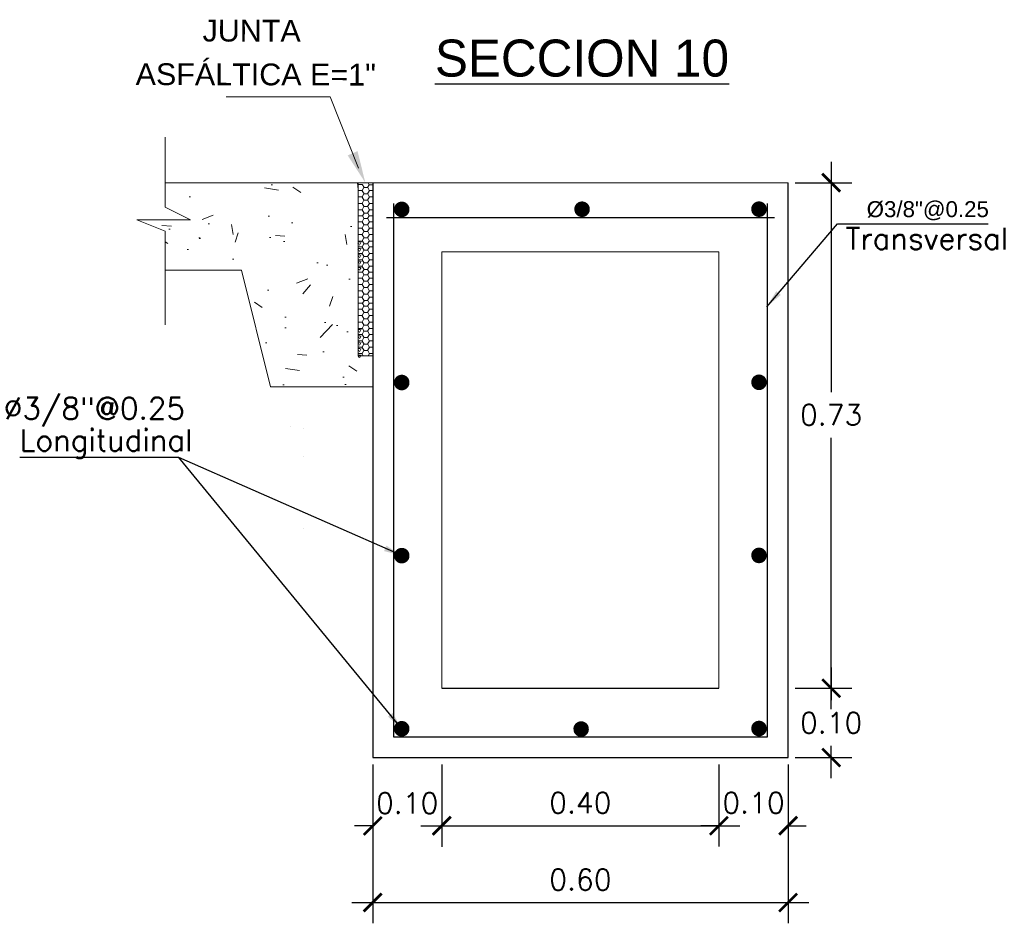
# Model space of a CAD drawing. Header units: millimetres. Extents: x -8931983 to 9630244, y 4 to 18563053.
# Tile 324 of 329: x 349721.18 to 349722.61, y 9282020.98 to 9282022.28. Entities that reach past the tile are written whole.
import ezdxf

# ---------------------------------------------------------------- set-up
doc = ezdxf.new("R2010")
doc.units = ezdxf.units.MM
doc.linetypes.add('ACAD_ISO02W100', pattern=[15, 12, -3])
doc.linetypes.add('DASHED2', pattern=[0.375, 0.25, -0.125])
for name, color, linetype, lineweight in [('0.2', 32, 'ACAD_ISO02W100', 0), ('cotas', 1, 'Continuous', 15), ('linea fina 01', 189, 'Continuous', 0), ('PROYECCIONES-INT', 1, 'DASHED2', 5), ('TEXTO', 255, 'Continuous', 5)]:
    doc.layers.add(name, color=color, linetype=linetype, lineweight=lineweight)
doc.layers.add('TEX', color=3, linetype='Continuous')
doc.styles.add('COTAS', font='arial.ttf')
doc.styles.add('MtXpl_Arial_Black', font='txt')
doc.styles.add('ROMANS', font='ROMANS.shx')
doc.styles.add('ROMANS-DIM', font='romans.shx')
doc.styles.add('VANO', font='swissl.ttf', dxfattribs={"height": 0.2})
doc.dimstyles.new('1-25V', dxfattribs={"dimscale": 0.2, "dimtxt": 0.18, "dimasz": 0.13, "dimexe": 0.18, "dimexo": 0.15, "dimgap": 0.1, "dimtad": 0, "dimtih": 1, "dimtoh": 1, "dimzin": 0, "dimdsep": 46, "dimtxsty": 'COTAS', "dimcen": 0.09, "dimadec": 0, "dimazin": 0, "dimtfac": 1, "dimtmove": 2, "dimatfit": 3, "dimfxl": 1, "dimtolj": 1, "dimtzin": 0, "dimarcsym": 0})
doc.dimstyles.new('20_METRIC  ARCHITECTURAL', dxfattribs={"dimscale": 0.2, "dimtxt": 0.03, "dimasz": 0.13, "dimexe": 0.15, "dimexo": 0.05, "dimgap": 0.09, "dimtad": 1, "dimtih": 1, "dimtoh": 1, "dimzin": 0, "dimdsep": 46, "dimtxsty": 'ROMANS-DIM', "dimblk": 'ARCHTICK', "dimcen": 2, "dimdle": 0.15, "dimclrd": 9, "dimclre": 9, "dimadec": 0, "dimazin": 0, "dimtfac": 1, "dimtix": 1, "dimtofl": 0, "dimtmove": 0, "dimatfit": 3, "dimfxl": 1, "dimfrac": 2, "dimtolj": 1, "dimtzin": 0, "dimarcsym": 0})

# ---------------------------------------------------------------- blocks, each defined once
blk = doc.blocks.new('_ArchTick')
at = {"color": 0, "linetype": 'ByBlock', "const_width": 0.15}
blk.add_lwpolyline([(-0.5, -0.5), (0.5, 0.5)], dxfattribs=at)
blk = doc.blocks.new('*D3210')
at = {"color": 9, "lineweight": -2, "transparency": 16777216}
for p, q in [((349721.6937281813, 9282021.20659738), (349721.6937281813, 9282020.977170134)), ((349722.2937281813, 9282021.20659738), (349722.2937281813, 9282020.977170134)), ((349721.6637281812, 9282021.007170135), (349722.3237281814, 9282021.007170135))]:
    blk.add_line(p, q, dxfattribs=at)
at = {"layer": 'Defpoints', "color": 0, "lineweight": 30, "transparency": 16777216}
for p in [(349721.6937281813, 9282021.21659738, 5186.962977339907), (349722.2937281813, 9282021.21659738, 5186.962977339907), (349722.2937281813, 9282021.007170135)]:
    blk.add_point(p, dxfattribs=at)
at = {"color": 9, "lineweight": -2, "transparency": 16777216, "xscale": 0.026, "yscale": 0.026, "zscale": 0.026, "rotation": 180}
blk.add_blockref('_ArchTick', (349721.6937281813, 9282021.007170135), dxfattribs=at)
at = {"color": 9, "lineweight": -2, "transparency": 16777216, "xscale": 0.026, "yscale": 0.026, "zscale": 0.026}
blk.add_blockref('_ArchTick', (349722.2937281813, 9282021.007170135), dxfattribs=at)
at = {"color": 0, "lineweight": 0, "transparency": 16777216, "insert": (349721.9937281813, 9282021.040170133), "char_height": 0.03, "attachment_point": 5, "style": 'ROMANS-DIM'}
blk.add_mtext('\\A1;0.60', dxfattribs=at)
blk = doc.blocks.new('*D3211')
at = {"color": 9, "lineweight": -2, "transparency": 16777216}
for p, q in [((349722.3557846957, 9282022.076597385), (349722.3557846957, 9282021.744339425)), ((349722.3037281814, 9282022.046597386), (349722.3857846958, 9282022.046597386)), ((349722.3557846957, 9282021.286597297), (349722.3557846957, 9282021.678339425)), ((349722.3037281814, 9282021.316597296), (349722.3857846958, 9282021.316597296))]:
    blk.add_line(p, q, dxfattribs=at)
at = {"layer": 'Defpoints', "color": 0, "lineweight": 30, "transparency": 16777216}
for p in [(349722.2937281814, 9282022.046597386, 5186.962977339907), (349722.2937281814, 9282021.316597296, 5186.962977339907), (349722.3557846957, 9282021.316597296)]:
    blk.add_point(p, dxfattribs=at)
at = {"color": 9, "lineweight": -2, "transparency": 16777216, "xscale": 0.026, "yscale": 0.026, "zscale": 0.026}
for p, rotation in [((349722.3557846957, 9282022.046597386), 90), ((349722.3557846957, 9282021.316597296), 270)]:
    blk.add_blockref('_ArchTick', p, dxfattribs=dict(at, rotation=rotation))
at = {"color": 0, "lineweight": 0, "transparency": 16777216, "insert": (349722.3557846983, 9282021.711339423), "char_height": 0.03, "width": 0.0914285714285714, "attachment_point": 5, "style": 'ROMANS-DIM'}
blk.add_mtext('\\A1;0.73', dxfattribs=at)
blk = doc.blocks.new('*D3212')
at = {"color": 9, "lineweight": -2, "transparency": 16777216}
for p, q in [((349722.3557846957, 9282021.346597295), (349722.3557846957, 9282021.299597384)), ((349722.3037281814, 9282021.316597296), (349722.3857846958, 9282021.316597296)), ((349722.3557846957, 9282021.186597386), (349722.3557846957, 9282021.233597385)), ((349722.3037281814, 9282021.216597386), (349722.3857846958, 9282021.216597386))]:
    blk.add_line(p, q, dxfattribs=at)
at = {"layer": 'Defpoints', "color": 0, "lineweight": 30, "transparency": 16777216}
for p in [(349722.2937281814, 9282021.316597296), (349722.2937281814, 9282021.216597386), (349722.3557846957, 9282021.216597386)]:
    blk.add_point(p, dxfattribs=at)
at = {"color": 9, "lineweight": -2, "transparency": 16777216, "xscale": 0.026, "yscale": 0.026, "zscale": 0.026}
for p, rotation in [((349722.3557846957, 9282021.316597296), 90), ((349722.3557846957, 9282021.216597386), 270)]:
    blk.add_blockref('_ArchTick', p, dxfattribs=dict(at, rotation=rotation))
at = {"color": 0, "lineweight": 0, "transparency": 16777216, "insert": (349722.3557846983, 9282021.266597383), "char_height": 0.03, "attachment_point": 5, "style": 'ROMANS-DIM'}
blk.add_mtext('\\A1;0.10', dxfattribs=at)
blk = doc.blocks.new('*D3213')
at = {"color": 9, "lineweight": -2, "transparency": 16777216}
for p, q in [((349721.6937281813, 9282021.206597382), (349721.6937281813, 9282021.087746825)), ((349721.7934485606, 9282021.206597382), (349721.7934485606, 9282021.087746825)), ((349721.6937281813, 9282021.117746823), (349721.6677281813, 9282021.117746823)), ((349721.7934485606, 9282021.117746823), (349721.8194485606, 9282021.117746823))]:
    blk.add_line(p, q, dxfattribs=at)
at = {"layer": 'Defpoints', "color": 0, "lineweight": 30, "transparency": 16777216}
for p in [(349721.6937281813, 9282021.216597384, 5186.962977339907), (349721.7934485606, 9282021.216597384, 5186.962977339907), (349721.7934485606, 9282021.117746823)]:
    blk.add_point(p, dxfattribs=at)
at = {"color": 9, "lineweight": -2, "transparency": 16777216, "xscale": 0.026, "yscale": 0.026, "zscale": 0.026}
blk.add_blockref('_ArchTick', (349721.6937281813, 9282021.117746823), dxfattribs=at)
at = {"color": 9, "lineweight": -2, "transparency": 16777216, "xscale": 0.026, "yscale": 0.026, "zscale": 0.026, "rotation": 180}
blk.add_blockref('_ArchTick', (349721.7934485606, 9282021.117746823), dxfattribs=at)
at = {"color": 0, "lineweight": 0, "transparency": 16777216, "insert": (349721.743588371, 9282021.150746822), "char_height": 0.03, "attachment_point": 5, "style": 'ROMANS-DIM'}
blk.add_mtext('\\A1;0.10', dxfattribs=at)
blk = doc.blocks.new('*D3214')
at = {"color": 9, "lineweight": -2, "transparency": 16777216}
for p, q in [((349721.7934485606, 9282021.20659738), (349721.7934485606, 9282021.088168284)), ((349722.1937281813, 9282021.20659738), (349722.1937281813, 9282021.088168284)), ((349721.7634485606, 9282021.118168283), (349722.2237281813, 9282021.118168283))]:
    blk.add_line(p, q, dxfattribs=at)
at = {"layer": 'Defpoints', "color": 0, "lineweight": 30, "transparency": 16777216}
for p in [(349721.7934485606, 9282021.21659738, 10373.92595467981), (349722.1937281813, 9282021.21659738, 5186.962977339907), (349722.1937281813, 9282021.118168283)]:
    blk.add_point(p, dxfattribs=at)
at = {"color": 9, "lineweight": -2, "transparency": 16777216, "xscale": 0.026, "yscale": 0.026, "zscale": 0.026, "rotation": 180}
blk.add_blockref('_ArchTick', (349721.7934485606, 9282021.118168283), dxfattribs=at)
at = {"color": 9, "lineweight": -2, "transparency": 16777216, "xscale": 0.026, "yscale": 0.026, "zscale": 0.026}
blk.add_blockref('_ArchTick', (349722.1937281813, 9282021.118168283), dxfattribs=at)
at = {"color": 0, "lineweight": 0, "transparency": 16777216, "insert": (349721.9935883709, 9282021.151168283), "char_height": 0.03, "attachment_point": 5, "style": 'ROMANS-DIM'}
blk.add_mtext('\\A1;0.40', dxfattribs=at)
blk = doc.blocks.new('*D3215')
at = {"color": 9, "lineweight": -2, "transparency": 16777216}
for p, q in [((349722.1937281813, 9282021.20659738), (349722.1937281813, 9282021.088168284)), ((349722.2937281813, 9282021.20659738), (349722.2937281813, 9282021.088168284)), ((349722.1937281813, 9282021.118168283), (349722.1677281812, 9282021.118168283)), ((349722.2937281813, 9282021.118168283), (349722.3197281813, 9282021.118168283))]:
    blk.add_line(p, q, dxfattribs=at)
at = {"layer": 'Defpoints', "color": 0, "lineweight": 30, "transparency": 16777216}
for p in [(349722.1937281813, 9282021.21659738, 5186.962977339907), (349722.2937281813, 9282021.21659738, 5186.962977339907), (349722.2937281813, 9282021.118168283)]:
    blk.add_point(p, dxfattribs=at)
at = {"color": 9, "lineweight": -2, "transparency": 16777216, "xscale": 0.026, "yscale": 0.026, "zscale": 0.026}
blk.add_blockref('_ArchTick', (349722.1937281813, 9282021.118168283), dxfattribs=at)
at = {"color": 9, "lineweight": -2, "transparency": 16777216, "xscale": 0.026, "yscale": 0.026, "zscale": 0.026, "rotation": 180}
blk.add_blockref('_ArchTick', (349722.2937281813, 9282021.118168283), dxfattribs=at)
at = {"color": 0, "lineweight": 0, "transparency": 16777216, "insert": (349722.2437281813, 9282021.151168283), "char_height": 0.03, "attachment_point": 5, "style": 'ROMANS-DIM'}
blk.add_mtext('\\A1;0.10', dxfattribs=at)
blk = doc.blocks.new('TEXTO 1')
at = {"layer": 'linea fina 01', "ltscale": 0.1}
for p, q in [((-0.0508167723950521, 0.1241394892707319), (-0.2010398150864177, 0.1241394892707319)), ((-0.0100357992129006, 0.0209258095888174), (-0.0508167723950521, 0.1241394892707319))]:
    blk.add_line(p, q, dxfattribs=at)
blk.add_solid([(-0.02553807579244, 0.0394717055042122), (0, 0), (-0.0113560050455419, 0.0456207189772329)], dxfattribs=at)
at = {"layer": '0.2', "color": 251, "true_color": 0x636466, "style": 'VANO', "oblique": 359.9999999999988}
for s, p in [('JUNTA', (-0.235123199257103, 0.2039847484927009, -5186.962977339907)), ('ASFÁLTICA E=1"', (-0.331776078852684, 0.1410587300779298, -5186.962977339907))]:
    blk.add_text(s, height=0.0314999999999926, rotation=359.8799999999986, dxfattribs=at).set_placement(p)
blk = doc.blocks.new('junta asfaltica')
at = {"lineweight": 0}
h = blk.add_hatch(dxfattribs=at)
h.set_pattern_fill('AR-CONC', scale=0.01, style=0)
h.set_pattern_definition([(50, (-0.1189008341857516, -0.0700673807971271), (0.1639662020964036, -0.0143451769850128), [0.017145, -0.188595]), (355, (-0.1189008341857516, -0.0700673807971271), (-0.0317190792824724, 0.1719511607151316), [0.013716, -0.150876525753]), (100.4514446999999, (-0.1052370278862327, -0.0712628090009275), (0.1322471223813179, 0.1576059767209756), [0.01457100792, -0.1602812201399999]), (46.1842, (-0.1189008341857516, -0.0243473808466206), (0.2439711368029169, -0.0378380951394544), [0.0257175, -0.2828925]), (96.6355576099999, (-0.0985699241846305, -0.0275005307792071), (0.2136637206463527, 0.2226835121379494), [0.021856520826, -0.240422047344]), (351.18415117, (-0.1189008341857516, -0.0243473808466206), (0.2136637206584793, 0.2226835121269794), [0.020573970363, -0.226313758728]), (21, (-0.0960408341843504, -0.0357773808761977), (0.1364529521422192, -0.0920386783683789), [0.017145, -0.188595]), (326, (-0.0960408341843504, -0.0357773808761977), (0.0556218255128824, 0.1657691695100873), [0.013716, -0.150876]), (71.45144499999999, (-0.0846697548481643, -0.0434472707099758), (0.1920747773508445, 0.0737304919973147), [0.01457100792, -0.16028094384]), (37.5, (-0.1189008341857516, -0.0700673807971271), (0.0027797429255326, 0.0760995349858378), [0, -0.1490472, 0, -0.153162, 0, -0.1514475]), (7.499999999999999, (-0.1189008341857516, -0.0700673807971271), (0.0601376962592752, 0.0901625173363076), [0, -0.0873252, 0, -0.1456182, 0, -0.0577215]), (327.5, (-0.1698786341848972, -0.0700673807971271), (0.1220315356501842, -0.0051558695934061), [0, -0.05715, 0, -0.178308, 0, -0.236601]), (317.5, (-0.1927386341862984, -0.0700673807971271), (0.1333162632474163, 0.0228838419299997), [0, -0.074295, 0, -0.1184148, 0, -0.168021])])
h.paths.add_polyline_path([(-0.0210516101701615, 2.68221356e-08), (-0.2996047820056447, 2.68221356e-08), (-0.2996047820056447, -0.0354425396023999), (-0.2629513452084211, -0.0536842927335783), (-0.3405718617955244, -0.0536842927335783), (-0.2996047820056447, -0.0698087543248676), (-0.2996047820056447, -0.1263088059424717), (-0.1894634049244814, -0.1263088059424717), (-0.1473604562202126, -0.2947206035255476), (-0.0210516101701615, -0.2947206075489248)])
h = blk.add_hatch(dxfattribs=at)
h.set_pattern_fill('HONEY', scale=0.0187124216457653, angle=180, style=0)
h.set_pattern_definition([(360, (-1344.435306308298, 712.0165321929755), (0.0080206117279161, -0.0046307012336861), [0.0053470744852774, -0.0106941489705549]), (240, (-1344.435306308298, 712.0165321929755), (-0.0080206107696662, -0.0046307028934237), [0.0053470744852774, -0.0106941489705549]), (300, (-1344.435306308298, 712.0165321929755), (9.5825e-10, -0.0092614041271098), [-0.0106941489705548, 0.0053470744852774])])
h.paths.add_polyline_path([(-0.0210514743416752, -0.0843195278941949), (-0.0210514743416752, -0.1264220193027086), (-0.0160414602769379, -0.1264220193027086), (-0.0160414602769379, -0.0843195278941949)])
h = blk.add_hatch(dxfattribs=at)
h.set_pattern_fill('HONEY', scale=0.0187124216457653, angle=180, style=0)
h.set_pattern_definition([(360, (-1344.435306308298, 711.8902233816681), (0.0080206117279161, -0.0046307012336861), [0.0053470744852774, -0.0106941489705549]), (240, (-1344.435306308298, 711.8902233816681), (-0.0080206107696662, -0.0046307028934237), [0.0053470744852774, -0.0106941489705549]), (300, (-1344.435306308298, 711.8902233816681), (9.5825e-10, -0.0092614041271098), [-0.0106941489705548, 0.0053470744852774])])
h.paths.add_polyline_path([(-0.0210514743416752, -0.2106283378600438), (-0.0210514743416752, -0.2527308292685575), (-0.0160414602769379, -0.2527308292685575), (-0.0160414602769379, -0.2106283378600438)])
at = {"color": 7, "linetype": 'ByBlock', "lineweight": 0}
for p, q in [((-0.2996047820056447, 0.0657418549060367), (-0.2996047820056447, -0.0354425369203)), ((-0.2996047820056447, -0.0354425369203), (-0.2629513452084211, -0.0536842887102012)), ((-0.2629513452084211, -0.0536842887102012), (-0.3405718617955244, -0.0536842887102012)), ((-0.3405718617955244, -0.0536842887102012), (-0.2996047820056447, -0.0698087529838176)), ((-0.2996047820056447, -0.0698087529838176), (-0.2996047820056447, -0.2053593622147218))]:
    blk.add_line(p, q, dxfattribs=at)
at = {"color": 7, "lineweight": 0}
for p, q in [((-0.2996047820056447, 2.81631856e-08), (-0.0210516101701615, 2.81631856e-08)), ((-0.0210514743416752, 0), (0, 0)), ((-0.0210514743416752, 0), (-0.0210514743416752, -0.25)), ((-0.0066348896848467, 0), (-0.0049328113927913, -0.0029480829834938)), ((-1.357866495e-07, -0.2947206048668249), (-1.357866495e-07, 0)), ((-0.0210515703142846, -0.010682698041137), (-0.0205355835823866, -0.0115764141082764)), ((-0.020682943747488, -0.0112982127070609), (-0.0210515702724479, -0.0119366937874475)), ((-0.0148197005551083, -0.0027724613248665), (-0.0210514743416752, -0.0027724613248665)), ((-0.0203683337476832, -0.0113096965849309), (-0.0150212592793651, -0.0113096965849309)), ((-0.0126623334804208, -0.0066675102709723), (-0.0153358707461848, -0.0112982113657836)), ((-0.0151885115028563, -0.0115764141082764), (-0.0125149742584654, -0.0162071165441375)), ((-0.0148361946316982, -0.0029252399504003), (-0.0125149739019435, -0.0069457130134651)), ((-0.0123477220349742, -0.0066789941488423), (-0.0070006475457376, -0.0066789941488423)), ((-0.0051546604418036, -0.0029252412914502), (-0.0073152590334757, -0.0066675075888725)), ((-0.0046417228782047, -0.0112982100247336), (-0.0073152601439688, -0.0159289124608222)), ((-0.0071679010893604, -0.0069457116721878), (-0.0044943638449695, -0.0115764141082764)), ((-0.0051235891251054, -0.0029047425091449), (2.09184e-11, -0.0029047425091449)), ((-0.0043271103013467, -0.0113096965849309), (-9.55119503e-08, -0.0113096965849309)), ((-0.0210515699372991, -0.0199441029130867), (-0.0205355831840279, -0.0208378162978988)), ((-0.0206829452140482, -0.0205596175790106), (-0.0210515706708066, -0.0211980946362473)), ((-0.0203683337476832, -0.0205710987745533), (-0.0150212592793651, -0.0205710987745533)), ((-0.0126623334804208, -0.0159289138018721), (-0.0153358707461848, -0.0205596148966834)), ((-0.012662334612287, -0.0251903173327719), (-0.0153358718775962, -0.0298210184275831)), ((-0.0151885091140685, -0.0208378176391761), (-0.0125149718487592, -0.0254685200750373)), ((-0.0123477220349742, -0.0159403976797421), (-0.0070006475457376, -0.0159403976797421)), ((-0.0123477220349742, -0.0252017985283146), (-0.0070006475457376, -0.0252017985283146)), ((-0.0046417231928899, -0.0205596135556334), (-0.0073152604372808, -0.0251903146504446)), ((-0.0071678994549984, -0.0162071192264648), (-0.004494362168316, -0.0208378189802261)), ((-0.0071678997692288, -0.0254685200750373), (-0.0044943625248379, -0.0300992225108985)), ((-0.0043271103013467, -0.0205710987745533), (-9.55119503e-08, -0.0205710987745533)), ((-0.0210515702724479, -0.0292055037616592), (-0.0205355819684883, -0.0300992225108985)), ((-0.0206829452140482, -0.0298210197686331), (-0.0210515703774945, -0.0304594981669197)), ((-0.0210515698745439, -0.038466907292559), (-0.0205355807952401, -0.0393606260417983)), ((-0.0206829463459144, -0.0390824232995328), (-0.0210515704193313, -0.0397208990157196)), ((-0.0203683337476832, -0.0298325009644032), (-0.0150212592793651, -0.0298325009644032)), ((-0.0203683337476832, -0.0390939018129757), (-0.0150212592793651, -0.0390939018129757)), ((-0.012662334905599, -0.0344517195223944), (-0.0153358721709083, -0.0390824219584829)), ((-0.0151885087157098, -0.0300992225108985), (-0.0125149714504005, -0.0347299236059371)), ((-0.0151885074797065, -0.0393606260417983), (-0.0125149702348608, -0.0439913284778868)), ((-0.0123477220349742, -0.0344632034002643), (-0.0070006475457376, -0.0344632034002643)), ((-0.0046417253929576, -0.0298210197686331), (-0.0073152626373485, -0.0344517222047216)), ((-0.0046417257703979, -0.0390824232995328), (-0.0073152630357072, -0.043713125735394)), ((-0.007167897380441, -0.034729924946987), (-0.004494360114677, -0.0393606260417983)), ((-0.0043271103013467, -0.0298325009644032), (-9.55537871e-08, -0.0298325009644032)), ((-0.0043271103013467, -0.0390939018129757), (-9.55537871e-08, -0.0390939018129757)), ((-0.0210515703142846, -0.0557221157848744), (-0.0205355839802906, -0.0566158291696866)), ((-0.020682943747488, -0.056337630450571), (-0.0210515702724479, -0.056976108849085)), ((-0.0149139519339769, -0.0477837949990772), (-0.0206632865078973, -0.0477837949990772)), ((-0.0203683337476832, -0.056349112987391), (-0.0150212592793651, -0.056349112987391)), ((-0.0126623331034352, -0.0517069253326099), (-0.0153358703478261, -0.0563376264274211)), ((-0.0151885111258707, -0.0566158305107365), (-0.0125149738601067, -0.061246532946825)), ((-0.0125149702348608, -0.0439913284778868), (-0.014899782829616, -0.0475884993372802)), ((-0.0148361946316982, -0.0479646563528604), (-0.0125149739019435, -0.0519851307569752)), ((-0.0123477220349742, -0.0437246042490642), (-0.0070006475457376, -0.0437246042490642)), ((-0.0123477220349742, -0.0517184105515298), (-0.0070006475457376, -0.0517184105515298)), ((-0.0051546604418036, -0.0479646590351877), (-0.0073152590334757, -0.0517069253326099)), ((-0.0046417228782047, -0.0563376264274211), (-0.0073152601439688, -0.0609683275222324)), ((-0.0071679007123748, -0.0519851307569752), (-0.0044943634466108, -0.0566158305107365)), ((-0.0069412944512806, -0.0439446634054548), (-0.0051814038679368, -0.0474320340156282)), ((-0.0052986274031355, -0.0476877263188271), (2.09184e-11, -0.0476877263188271)), ((-0.0043271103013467, -0.056349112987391), (-9.55119503e-08, -0.056349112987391)), ((-0.0210515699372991, -0.0649835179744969), (-0.0205355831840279, -0.0658772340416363)), ((-0.0206829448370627, -0.0655990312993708), (-0.0210515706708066, -0.0662375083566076)), ((-0.0203683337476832, -0.0656105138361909), (-0.0150212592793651, -0.0656105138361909)), ((-0.0126623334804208, -0.0609683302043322), (-0.0153358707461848, -0.0655990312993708)), ((-0.012662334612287, -0.0702297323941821), (-0.0153358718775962, -0.0748604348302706)), ((-0.015188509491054, -0.0658772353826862), (-0.0125149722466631, -0.0705079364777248)), ((-0.0123477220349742, -0.0609798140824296), (-0.0070006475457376, -0.0609798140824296)), ((-0.0123477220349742, -0.0702412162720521), (-0.0070006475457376, -0.0702412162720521)), ((-0.0046417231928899, -0.0655990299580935), (-0.0073152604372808, -0.0702297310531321)), ((-0.0071678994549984, -0.061246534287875), (-0.004494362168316, -0.0658772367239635)), ((-0.0071678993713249, -0.0705079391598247), (-0.0044943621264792, -0.075138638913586)), ((-0.0043271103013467, -0.0656105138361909), (-9.55119503e-08, -0.0656105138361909)), ((-0.0210515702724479, -0.0742449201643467), (-0.0205355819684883, -0.075138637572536)), ((-0.0206829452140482, -0.0748604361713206), (-0.0210515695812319, -0.0754989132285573)), ((-0.0210515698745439, -0.0835063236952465), (-0.0206477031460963, -0.0842058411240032)), ((-0.0206829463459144, -0.084121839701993), (-0.0207314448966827, -0.0842058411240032)), ((-0.0203683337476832, -0.0748719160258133), (-0.0150212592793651, -0.0748719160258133)), ((-0.0203683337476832, -0.0841333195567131), (-0.0150212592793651, -0.0841333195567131)), ((-0.012662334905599, -0.0794911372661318), (-0.0153358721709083, -0.0841218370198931)), ((-0.0151885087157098, -0.075138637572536), (-0.0125149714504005, -0.0797693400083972)), ((-0.0148361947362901, -0.0843195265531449), (-0.0125149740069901, -0.0883399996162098)), ((-0.0123477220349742, -0.0795026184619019), (-0.0070006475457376, -0.0795026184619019)), ((-0.0046417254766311, -0.0748604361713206), (-0.0073152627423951, -0.0794911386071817)), ((-0.0051546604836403, -0.0843195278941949), (-0.0073152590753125, -0.0880617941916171)), ((-0.0071678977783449, -0.0797693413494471), (-0.0046064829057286, -0.0842058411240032)), ((-0.0043271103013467, -0.0748719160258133), (-9.55537871e-08, -0.0748719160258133)), ((-0.0043271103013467, -0.0841333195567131), (-9.55537871e-08, -0.0841333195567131)), ((-0.0210515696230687, -0.0920769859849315), (-0.0205355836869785, -0.092970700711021)), ((-0.0206829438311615, -0.0926924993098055), (-0.0210515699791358, -0.0933309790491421)), ((-0.0203683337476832, -0.0927039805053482), (-0.0150212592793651, -0.0927039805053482)), ((-0.0126623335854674, -0.088061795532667), (-0.0153358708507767, -0.0926924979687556)), ((-0.0126623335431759, -0.0973232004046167), (-0.0153358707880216, -0.101953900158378)), ((-0.015188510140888, -0.092970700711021), (-0.0125149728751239, -0.0976014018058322)), ((-0.0123477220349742, -0.088073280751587), (-0.0070006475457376, -0.088073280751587)), ((-0.0123477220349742, -0.0973346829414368), (-0.0070006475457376, -0.0973346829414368)), ((-0.0046417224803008, -0.0926924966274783), (-0.0073152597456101, -0.0973231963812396)), ((-0.0071679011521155, -0.0883399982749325), (-0.0044943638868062, -0.0929706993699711)), ((-0.0071678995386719, -0.0976014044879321), (-0.0044943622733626, -0.1022321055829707)), ((-0.0043271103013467, -0.0927039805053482), (-9.55119503e-08, -0.0927039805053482)), ((-0.0210515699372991, -0.1013383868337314), (-0.0205355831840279, -0.1022321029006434)), ((-0.0206829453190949, -0.101953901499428), (-0.0210515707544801, -0.1025923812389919)), ((-0.0210515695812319, -0.1105997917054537), (-0.0205355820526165, -0.1114935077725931)), ((-0.0206829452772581, -0.1112153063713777), (-0.0210515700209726, -0.1118537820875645)), ((-0.0203683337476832, -0.101965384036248), (-0.0150212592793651, -0.101965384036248)), ((-0.0203683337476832, -0.1112267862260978), (-0.0150212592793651, -0.1112267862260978)), ((-0.0126623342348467, -0.1065846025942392), (-0.0153358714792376, -0.1112153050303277)), ((-0.015188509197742, -0.1022321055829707), (-0.0125149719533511, -0.1068628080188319)), ((-0.0151885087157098, -0.1114935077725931), (-0.0125149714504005, -0.1161242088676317)), ((-0.0123477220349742, -0.1065960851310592), (-0.0070006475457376, -0.1065960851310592)), ((-0.0046417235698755, -0.1019538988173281), (-0.0073152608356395, -0.1065846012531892)), ((-0.0046417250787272, -0.1112153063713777), (-0.0073152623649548, -0.115846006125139)), ((-0.0071678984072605, -0.1068628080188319), (-0.0044943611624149, -0.1114935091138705)), ((-0.0043271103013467, -0.101965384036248), (-9.55119503e-08, -0.101965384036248)), ((-0.0043271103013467, -0.1112267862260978), (-9.55537871e-08, -0.1112267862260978)), ((-0.1894634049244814, -0.1263088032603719), (-0.2996047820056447, -0.1263088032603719)), ((-0.1473604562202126, -0.2947206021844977), (-0.1894634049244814, -0.1263088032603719)), ((-0.0210515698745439, -0.1198611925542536), (-0.0205355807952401, -0.1207549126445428)), ((-0.0206829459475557, -0.1204767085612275), (-0.0210515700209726, -0.121115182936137)), ((-0.0203683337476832, -0.1204881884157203), (-0.0150212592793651, -0.1204881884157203)), ((-0.0126623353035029, -0.115846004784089), (-0.015335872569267, -0.1204767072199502)), ((-0.0151885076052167, -0.1207549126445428), (-0.0125149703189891, -0.1253856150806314)), ((-0.0129228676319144, -0.1255586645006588), (-0.0148348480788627, -0.1288070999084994)), ((-0.0123477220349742, -0.115857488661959), (-0.0070006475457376, -0.115857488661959)), ((-0.0123477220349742, -0.1251188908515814), (-0.0070006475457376, -0.1251188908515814)), ((-0.0073218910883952, -0.1251188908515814), (-0.0049328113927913, -0.1292568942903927)), ((-0.0046417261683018, -0.1204767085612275), (-0.0073152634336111, -0.1251074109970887)), ((-0.0071678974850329, -0.1161242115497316), (-0.0044943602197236, -0.1207549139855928)), ((-0.0043271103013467, -0.1204881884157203), (-9.55537871e-08, -0.1204881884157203)), ((-0.0210515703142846, -0.1369915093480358), (-0.0205355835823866, -0.1378852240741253)), ((-0.020682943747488, -0.1376070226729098), (-0.0210515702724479, -0.1382455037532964)), ((-0.0148197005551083, -0.1290812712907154), (-0.0210514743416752, -0.1290812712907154)), ((-0.0203683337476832, -0.1376185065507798), (-0.0150212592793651, -0.1376185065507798)), ((-0.0126623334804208, -0.1329763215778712), (-0.0153358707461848, -0.1376070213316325)), ((-0.0151885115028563, -0.1378852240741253), (-0.0125149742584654, -0.1425159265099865)), ((-0.0148361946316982, -0.1292340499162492), (-0.0125149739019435, -0.133254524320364)), ((-0.0123477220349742, -0.1329878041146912), (-0.0070006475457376, -0.1329878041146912)), ((-0.0051546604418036, -0.1292340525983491), (-0.0073152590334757, -0.1329763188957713)), ((-0.0046417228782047, -0.1376070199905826), (-0.0073152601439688, -0.1422377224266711)), ((-0.0071679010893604, -0.1332545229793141), (-0.0044943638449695, -0.1378852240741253)), ((-0.0051235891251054, -0.1292135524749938), (2.09184e-11, -0.1292135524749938)), ((-0.0043271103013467, -0.1376185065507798), (-9.55119503e-08, -0.1376185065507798)), ((-0.0210515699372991, -0.1462529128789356), (-0.0205355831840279, -0.1471466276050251)), ((-0.0206829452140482, -0.1468684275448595), (-0.0210515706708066, -0.1475069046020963)), ((-0.0210515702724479, -0.1555143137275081), (-0.0205355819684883, -0.1564080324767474)), ((-0.0206829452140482, -0.156129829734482), (-0.0210515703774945, -0.156768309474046)), ((-0.0203683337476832, -0.1468799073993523), (-0.0150212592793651, -0.1468799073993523)), ((-0.0203683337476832, -0.1561413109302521), (-0.0150212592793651, -0.1561413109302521)), ((-0.0126623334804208, -0.142237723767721), (-0.0153358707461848, -0.1468684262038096)), ((-0.012662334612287, -0.1514991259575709), (-0.0153358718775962, -0.156129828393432)), ((-0.0151885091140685, -0.147146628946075), (-0.0125149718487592, -0.1517773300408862)), ((-0.0123477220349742, -0.1422492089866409), (-0.0070006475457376, -0.1422492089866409)), ((-0.0123477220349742, -0.1515106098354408), (-0.0070006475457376, -0.1515106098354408)), ((-0.0046417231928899, -0.1468684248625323), (-0.0073152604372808, -0.1514991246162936)), ((-0.0046417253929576, -0.156129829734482), (-0.0073152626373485, -0.1607605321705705)), ((-0.0071678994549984, -0.1425159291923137), (-0.004494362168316, -0.1471466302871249)), ((-0.0071678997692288, -0.1517773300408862), (-0.0044943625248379, -0.1564080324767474)), ((-0.0043271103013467, -0.1468799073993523), (-9.55119503e-08, -0.1468799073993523)), ((-0.0043271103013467, -0.1561413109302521), (-9.55537871e-08, -0.1561413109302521)), ((-0.0210515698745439, -0.1647757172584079), (-0.0205355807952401, -0.1656694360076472)), ((-0.0206829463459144, -0.1653912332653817), (-0.0210515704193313, -0.1660297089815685)), ((-0.0203683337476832, -0.1654027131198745), (-0.0150212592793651, -0.1654027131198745)), ((-0.012662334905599, -0.1607605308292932), (-0.0153358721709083, -0.1653912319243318)), ((-0.0151885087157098, -0.1564080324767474), (-0.0125149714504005, -0.1610387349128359)), ((-0.0151885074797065, -0.1656694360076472), (-0.0125149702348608, -0.1703001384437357)), ((-0.0125149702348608, -0.1703001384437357), (-0.014899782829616, -0.1738973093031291)), ((-0.0123477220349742, -0.1607720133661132), (-0.0070006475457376, -0.1607720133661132)), ((-0.0123477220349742, -0.1700334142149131), (-0.0070006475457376, -0.1700334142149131)), ((-0.0046417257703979, -0.1653912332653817), (-0.0073152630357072, -0.1700219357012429)), ((-0.007167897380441, -0.1610387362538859), (-0.004494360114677, -0.1656694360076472)), ((-0.0069412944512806, -0.1702534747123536), (-0.0051814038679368, -0.1737408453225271)), ((-0.0043271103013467, -0.1654027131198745), (-9.55537871e-08, -0.1654027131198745)), ((-0.0210515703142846, -0.1820309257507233), (-0.0205355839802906, -0.1829246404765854)), ((-0.020682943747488, -0.1826464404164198), (-0.0210515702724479, -0.1832849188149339)), ((-0.0149139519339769, -0.1740926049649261), (-0.0206632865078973, -0.1740926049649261)), ((-0.0203683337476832, -0.1826579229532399), (-0.0150212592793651, -0.1826579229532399)), ((-0.0126623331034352, -0.1780157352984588), (-0.0153358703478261, -0.18264643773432)), ((-0.0151885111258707, -0.1829246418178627), (-0.0125149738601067, -0.1875553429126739)), ((-0.0148361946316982, -0.1742734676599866), (-0.0125149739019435, -0.1782939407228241)), ((-0.0123477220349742, -0.1780272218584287), (-0.0070006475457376, -0.1780272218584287)), ((-0.0051546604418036, -0.1742734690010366), (-0.0073152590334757, -0.1780157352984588)), ((-0.0046417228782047, -0.18264643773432), (-0.0073152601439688, -0.1872771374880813)), ((-0.0071679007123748, -0.1782939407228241), (-0.0044943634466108, -0.1829246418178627)), ((-0.0052986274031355, -0.173996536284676), (2.09184e-11, -0.173996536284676)), ((-0.0043271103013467, -0.1826579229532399), (-9.55119503e-08, -0.1826579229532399)), ((-0.0210515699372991, -0.1912923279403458), (-0.0205355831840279, -0.1921860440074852)), ((-0.0206829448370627, -0.1919078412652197), (-0.0210515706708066, -0.1925463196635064)), ((-0.0203683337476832, -0.1919193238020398), (-0.0150212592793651, -0.1919193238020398)), ((-0.0126623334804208, -0.1872771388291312), (-0.0153358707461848, -0.1919078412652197)), ((-0.012662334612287, -0.1965385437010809), (-0.0153358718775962, -0.2011692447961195)), ((-0.015188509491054, -0.1921860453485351), (-0.0125149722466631, -0.1968167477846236)), ((-0.0123477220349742, -0.1872886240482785), (-0.0070006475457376, -0.1872886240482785)), ((-0.0123477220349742, -0.196550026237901), (-0.0070006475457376, -0.196550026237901)), ((-0.0046417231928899, -0.1919078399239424), (-0.0073152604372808, -0.196538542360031)), ((-0.0071678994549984, -0.1875553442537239), (-0.004494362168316, -0.1921860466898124)), ((-0.0071678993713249, -0.1968167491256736), (-0.0044943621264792, -0.2014474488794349)), ((-0.0043271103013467, -0.1919193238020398), (-9.55119503e-08, -0.1919193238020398)), ((-0.0210515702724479, -0.2005537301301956), (-0.0205355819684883, -0.2014474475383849)), ((-0.0206829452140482, -0.2011692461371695), (-0.0210515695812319, -0.2018077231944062)), ((-0.0210515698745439, -0.2098151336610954), (-0.0206477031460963, -0.2105146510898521)), ((-0.0206829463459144, -0.2104306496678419), (-0.0207314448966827, -0.2105146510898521)), ((-0.0203683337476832, -0.2011807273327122), (-0.0150212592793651, -0.2011807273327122)), ((-0.0203683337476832, -0.210442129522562), (-0.0150212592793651, -0.210442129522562)), ((-0.012662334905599, -0.2057999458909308), (-0.0153358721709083, -0.2104306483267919)), ((-0.0151885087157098, -0.2014474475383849), (-0.0125149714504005, -0.2060781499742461)), ((-0.0148361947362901, -0.2106283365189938), (-0.0125149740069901, -0.2146488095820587)), ((-0.0123477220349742, -0.2058114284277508), (-0.0070006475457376, -0.2058114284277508)), ((-0.0046417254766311, -0.2011692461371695), (-0.0073152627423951, -0.2057999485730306)), ((-0.0051546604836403, -0.2106283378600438), (-0.0073152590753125, -0.214370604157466)), ((-0.0071678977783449, -0.206078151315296), (-0.0046064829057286, -0.2105146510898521)), ((-0.0043271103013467, -0.2011807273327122), (-9.55537871e-08, -0.2011807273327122)), ((-0.0043271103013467, -0.210442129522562), (-9.55537871e-08, -0.210442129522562)), ((-0.0210515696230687, -0.2183857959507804), (-0.0205355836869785, -0.2192795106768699)), ((-0.0206829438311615, -0.2190013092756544), (-0.0210515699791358, -0.219639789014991)), ((-0.0203683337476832, -0.2190127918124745), (-0.0150212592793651, -0.2190127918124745)), ((-0.0126623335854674, -0.2143706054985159), (-0.0153358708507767, -0.2190013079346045)), ((-0.0126623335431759, -0.2236320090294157), (-0.0153358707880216, -0.2282627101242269)), ((-0.015188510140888, -0.2192795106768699), (-0.0125149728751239, -0.2239102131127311)), ((-0.0123477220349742, -0.2143820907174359), (-0.0070006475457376, -0.2143820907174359)), ((-0.0123477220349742, -0.2236434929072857), (-0.0070006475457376, -0.2236434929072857)), ((-0.0046417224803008, -0.2190013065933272), (-0.0073152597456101, -0.2236320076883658)), ((-0.0071679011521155, -0.2146488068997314), (-0.0044943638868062, -0.21927950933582)), ((-0.0071678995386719, -0.223910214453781), (-0.0044943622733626, -0.2285409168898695)), ((-0.0043271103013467, -0.2190127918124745), (-9.55119503e-08, -0.2190127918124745)), ((-0.0210515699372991, -0.2276471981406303), (-0.0205355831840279, -0.2285409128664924)), ((-0.0206829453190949, -0.2282627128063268), (-0.0210515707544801, -0.2289011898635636)), ((-0.0210515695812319, -0.2369086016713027), (-0.0205355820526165, -0.2378023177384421)), ((-0.0206829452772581, -0.2375241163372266), (-0.0210515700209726, -0.2381625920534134)), ((-0.0203683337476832, -0.2282741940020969), (-0.0150212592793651, -0.2282741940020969)), ((-0.0203683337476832, -0.2375355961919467), (-0.0150212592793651, -0.2375355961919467)), ((-0.0126623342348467, -0.2328934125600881), (-0.0153358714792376, -0.2375241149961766)), ((-0.015188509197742, -0.2285409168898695), (-0.0125149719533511, -0.2331716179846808)), ((-0.0151885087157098, -0.2378023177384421), (-0.0125149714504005, -0.2424330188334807)), ((-0.0123477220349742, -0.2329048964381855), (-0.0070006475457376, -0.2329048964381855)), ((-0.0046417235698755, -0.228262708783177), (-0.0073152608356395, -0.2328934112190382)), ((-0.0046417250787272, -0.2375241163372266), (-0.0073152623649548, -0.2421548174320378)), ((-0.0071678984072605, -0.2331716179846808), (-0.0044943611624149, -0.2378023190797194)), ((-0.0043271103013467, -0.2282741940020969), (-9.55119503e-08, -0.2282741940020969)), ((-0.0043271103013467, -0.2375355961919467), (-9.55537871e-08, -0.2375355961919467)), ((-0.0210515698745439, -0.2461700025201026), (-0.0205355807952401, -0.2470637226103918)), ((-0.0206829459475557, -0.2467855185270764), (-0.0210515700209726, -0.2474239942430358)), ((-0.0210514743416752, -0.25), (-1.357866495e-07, -0.25)), ((-0.0203683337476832, -0.2467969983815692), (-0.0150212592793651, -0.2467969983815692)), ((-0.0126623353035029, -0.2421548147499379), (-0.015335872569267, -0.2467855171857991)), ((-0.0151885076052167, -0.2470637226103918), (-0.0134932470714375, -0.25)), ((-0.0123477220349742, -0.2421662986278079), (-0.0070006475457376, -0.2421662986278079)), ((-0.0071678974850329, -0.2424330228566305), (-0.0044943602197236, -0.2470637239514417)), ((-0.0046417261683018, -0.2467855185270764), (-0.0064976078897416, -0.25)), ((-0.0043271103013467, -0.2467969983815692), (-9.55537871e-08, -0.2467969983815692)), ((-1.357866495e-07, -0.2947206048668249), (-0.1473604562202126, -0.2947206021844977))]:
    blk.add_line(p, q, dxfattribs=at)
blk.add_blockref('TEXTO 1', (-0.0105257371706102, 0), dxfattribs=at)
blk = doc.blocks.new('*U2935')
at = {"color": 5, "const_width": 0.01125}
blk.add_lwpolyline([(-0.0056249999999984, 0, 1), (0.0056249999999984, 0, 1)], format="xyb", close=True, dxfattribs=at)
blk = doc.blocks.new('*U2934')
at = {"layer": 'cotas', "color": 0, "linetype": 'ByBlock', "lineweight": -2}
blk.add_blockref('*U2935', (0, 0), dxfattribs=at)
at = {"layer": 'cotas', "color": 0, "linetype": 'ByBlock', "lineweight": -2, "transparency": 16777216}
for p in [(0.25, 0), (0.5, 0), (0.75, 0)]:
    blk.add_blockref('*U2935', p, dxfattribs=at)
blk = doc.blocks.new('*U2929')
at = {"color": 5, "const_width": 0.01125}
blk.add_lwpolyline([(-0.0056249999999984, 0, 1), (0.0056249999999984, 0, 1)], format="xyb", close=True, dxfattribs=at)
blk = doc.blocks.new('*U2936')
at = {"layer": 'cotas', "color": 0, "linetype": 'ByBlock', "lineweight": -2}
blk.add_blockref('*U2929', (0, 0), dxfattribs=at)
at = {"layer": 'cotas', "color": 0, "linetype": 'ByBlock', "lineweight": -2, "transparency": 16777216}
for p in [(0.25, 0), (0.5, 0), (0.75, 0)]:
    blk.add_blockref('*U2929', p, dxfattribs=at)
blk = doc.blocks.new('*U2931')
at = {"color": 5, "const_width": 0.01125}
blk.add_lwpolyline([(-0.0056249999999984, 0, 1), (0.0056249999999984, 0, 1)], format="xyb", close=True, dxfattribs=at)
blk = doc.blocks.new('*U2930')
at = {"layer": 'cotas', "color": 0, "linetype": 'ByBlock', "lineweight": -2}
blk.add_blockref('*U2931', (0, 0), dxfattribs=at)
blk = doc.blocks.new('*U2933')
at = {"color": 5, "const_width": 0.01125}
blk.add_lwpolyline([(-0.0056249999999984, 0, 1), (0.0056249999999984, 0, 1)], format="xyb", close=True, dxfattribs=at)
blk = doc.blocks.new('*U2932')
at = {"layer": 'cotas', "color": 0, "linetype": 'ByBlock', "lineweight": -2}
blk.add_blockref('*U2933', (0, 0), dxfattribs=at)

msp = doc.modelspace()

# ---------------------------------------------------------------- linework, layer by layer
at = {"color": 84, "lineweight": 0}
for p, q in [((349721.6937281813, 9282022.046597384, 5186.962977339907), (349722.2937281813, 9282022.046597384, 5186.962977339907)), ((349721.7937283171, 9282021.946597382, 5186.962977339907), (349722.1937282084, 9282021.946597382, 5186.962977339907)), ((349721.7937283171, 9282021.316597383, 5186.962977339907), (349721.7937283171, 9282021.946597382, 5186.962977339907)), ((349722.1937283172, 9282021.946597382, 5186.962977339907), (349722.193728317, 9282021.316597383, 5186.962977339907))]:
    msp.add_line(p, q, dxfattribs=at)
at = {"color": 84, "lineweight": 30}
for p, q in [((349721.6937281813, 9282022.046597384, 5186.962977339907), (349721.6937281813, 9282021.216597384, 5186.962977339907)), ((349722.2937281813, 9282021.216597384, 5186.962977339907), (349722.2937281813, 9282022.046597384, 5186.962977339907)), ((349721.7937283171, 9282021.316597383, 5186.962977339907), (349722.193728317, 9282021.316597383, 5186.962977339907)), ((349721.6937281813, 9282021.216597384, 5186.962977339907), (349722.2937281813, 9282021.216597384, 5186.962977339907))]:
    msp.add_line(p, q, dxfattribs=at)
at = {"color": 5, "lineweight": 0}
msp.add_line((349722.2437281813, 9282022.046597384, 5186.962977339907), (349722.2937283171, 9282022.046597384, 5186.962977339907), dxfattribs=at)
at = {"color": 6, "lineweight": 30}
msp.add_line((349721.7137283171, 9282021.996597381, 5186.962977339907), (349722.2737281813, 9282021.996597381, 5186.962977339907), dxfattribs=at)
at = {"lineweight": 0}
for p, q in [((349721.5743978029, 9282021.695091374, 5186.962977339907), (349721.5743979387, 9282021.695091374, 5186.962977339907)), ((349721.5937283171, 9282021.691075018, 5186.962977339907), (349721.5937284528, 9282021.691075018, 5186.962977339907)), ((349721.5937284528, 9282021.651876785, 5186.962977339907), (349721.5937283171, 9282021.651876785, 5186.962977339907))]:
    msp.add_line(p, q, dxfattribs=at)
at = {"color": 172, "lineweight": 0}
msp.add_line((349721.5937283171, 9282021.546597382, 5186.962977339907), (349721.5937283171, 9282021.546597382, 5186.962977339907), dxfattribs=at)
msp.add_line((349721.5937283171, 9282021.546597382, 5186.962977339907), (349721.5937283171, 9282021.546597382, 5186.962977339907), dxfattribs=at)
at = {"color": 6, "lineweight": 30, "elevation": 5186.962977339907}
msp.add_lwpolyline([(349721.723728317, 9282022.016597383), (349721.7237283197, 9282021.246597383), (349722.2637283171, 9282021.246597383), (349722.2637283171, 9282022.016597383)], dxfattribs=at)
at = {"layer": 'PROYECCIONES-INT'}
msp.add_line((349722.2538920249, 9282022.000188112, 5186.96297733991), (349722.2564765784, 9282021.99872905, 5186.96297733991), dxfattribs=at)

# ---------------------------------------------------------------- block references
at = {"color": 84, "lineweight": 0}
msp.add_blockref('junta asfaltica', (349721.6937283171, 9282022.046597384, 5186.962977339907), dxfattribs=at)
at = {"layer": 'cotas', "rotation": 89.99999999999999}
for name, p in [('*U2934', (349721.7357002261, 9282021.25809562, 5186.962977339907)), ('*U2932', (349721.9960680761, 9282022.00832737, 5186.962977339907)), ('*U2936', (349722.251585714, 9282021.258447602, 5186.962977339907)), ('*U2930', (349721.9947548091, 9282021.257647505, 5186.962977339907))]:
    msp.add_blockref(name, p, dxfattribs=at)

# ---------------------------------------------------------------- texts
at = {"layer": 'cotas', "insert": (349722.5835420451, 9282022.006129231, 5186.962977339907), "char_height": 0.02304, "attachment_point": 6, "style": 'COTAS'}
msp.add_mtext('Ø3/8"@0.25', dxfattribs=at)
at = {"layer": 'TEX', "color": 7, "linetype": 'Continuous', "lineweight": 5, "char_height": 0.0313, "style": 'ROMANS'}
for s, insert, attachment_point in [('Transversal', (349722.3767813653, 9282021.98169095, 5186.962977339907), 1), ('Ø3/8"@0.25', (349721.4226963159, 9282021.715619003, 5186.962977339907), 6), ('Longitudinal', (349721.1840438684, 9282021.690498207, 5186.962977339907), 1)]:
    msp.add_mtext(s, dxfattribs=dict(at, insert=insert, attachment_point=attachment_point))
at = {"layer": 'TEXTO', "color": 18, "lineweight": -3, "true_color": 0x000000, "style": 'MtXpl_Arial_Black'}
msp.add_text('%%USECCION 10', height=0.0534103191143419, dxfattribs=at).set_placement((349721.7836503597, 9282022.199903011))

# ---------------------------------------------------------------- dimensions: what is measured, and where the dimension line sits
at = {"lineweight": 0}
for base, p1, p2, picture, middle in [((349722.3557846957, 9282021.316597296), (349722.2937281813, 9282022.046597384, 5186.962977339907), (349722.2937281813, 9282021.316597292, 5186.962977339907), '*D3211', (349722.3557846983, 9282021.711339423)), ((349722.3557846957, 9282021.216597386, 5186.962977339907), (349722.2937281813, 9282021.316597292, 5186.962977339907), (349722.2937281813, 9282021.216597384, 5186.962977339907), '*D3212', (349722.3557846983, 9282021.266597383, 5186.962977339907))]:
    dim = msp.add_linear_dim(base=base, p1=p1, p2=p2, angle=90, dimstyle='20_METRIC  ARCHITECTURAL', override={"dimtxt": 0.15}, dxfattribs=at)
    dim.commit()
    dim.dimension.update_dxf_attribs({"geometry": picture, "text_midpoint": middle, "dimtype": 160})
for base, p1, p2, picture, middle in [((349722.2937281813, 9282021.007170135), (349721.6937281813, 9282021.21659738, 5186.962977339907), (349722.2937281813, 9282021.21659738, 5186.962977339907), '*D3210', (349721.9937281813, 9282021.007170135)), ((349722.1937281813, 9282021.118168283), (349721.7934485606, 9282021.21659738, 10373.92595467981), (349722.1937281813, 9282021.21659738, 5186.962977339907), '*D3214', (349721.9935883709, 9282021.118168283))]:
    dim = msp.add_linear_dim(base=base, p1=p1, p2=p2, dimstyle='20_METRIC  ARCHITECTURAL', override={"dimtxt": 0.15}, dxfattribs=at)
    dim.commit()
    dim.dimension.update_dxf_attribs({"geometry": picture, "text_midpoint": middle, "dimtype": 160})
for base, p1, p2, picture, middle in [((349721.7934485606, 9282021.117746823), (349721.6937281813, 9282021.216597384, 5186.962977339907), (349721.7934485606, 9282021.216597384, 5186.962977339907), '*D3213', (349721.743588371, 9282021.150746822)), ((349722.2937281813, 9282021.118168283), (349722.1937281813, 9282021.21659738, 5186.962977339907), (349722.2937281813, 9282021.21659738, 5186.962977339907), '*D3215', (349722.2437281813, 9282021.151168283))]:
    dim = msp.add_linear_dim(base=base, p1=p1, p2=p2, dimstyle='20_METRIC  ARCHITECTURAL', override={"dimtxt": 0.15}, dxfattribs=at)
    dim.commit()
    dim.dimension.update_dxf_attribs({"geometry": picture, "text_midpoint": middle})

# ---------------------------------------------------------------- leaders
at = {"layer": 'cotas'}
msp.add_leader([(349722.2629034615, 9282021.867528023, 5186.962977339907), (349722.3649186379, 9282021.987133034, 5186.962977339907), (349722.5822598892, 9282021.987133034, 5186.962977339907)], dimstyle='1-25V', override={"dimgap": 0.1, "dimtad": 0}, dxfattribs=at)
for points in [[(349721.7357002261, 9282021.50809562, 5186.962977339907), (349721.4136056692, 9282021.649996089, 5186.962977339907), (349721.1840438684, 9282021.649996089, 5186.962977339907)], [(349721.7357002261, 9282021.25809562, 5186.962977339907), (349721.4136056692, 9282021.649996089, 5186.962977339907)]]:
    msp.add_leader(points, dimstyle='1-25V', dxfattribs=at)

doc.saveas('drawing.dxf')
